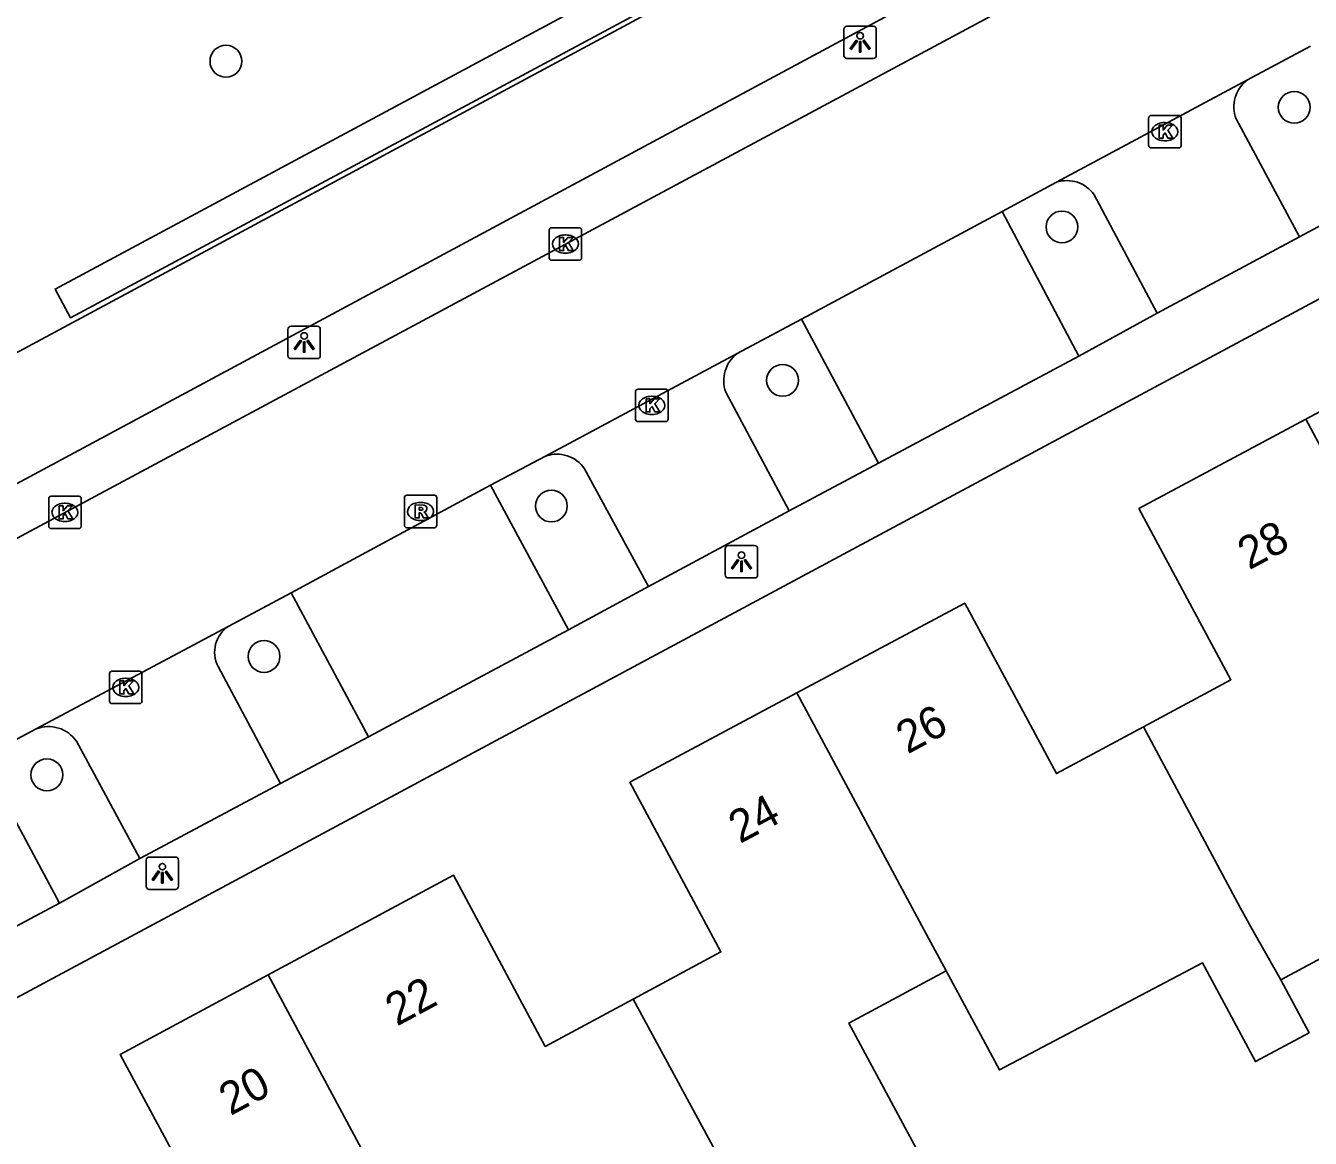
# Model space of a CAD drawing. Extents: x 157793 to 159380, y 380882 to 382313.
# Drawn here: x 158985.33 to 159024.91, y 382027.15 to 382061.41 of the extents above; entities that cross this region are included whole.
import ezdxf

# ---------------------------------------------------------------- set-up
doc = ezdxf.new("R2010")
doc.units = 0
for name, color, linetype in [('IMGEO_Boom', 7, 'Continuous'), ('IMGEO_Fietspad_gesloten', 7, 'Continuous'), ('IMGEO_Haag', 7, 'Continuous'), ('IMGEO_Kolk', 7, 'Continuous'), ('IMGEO_Lichtpunt', 7, 'Continuous'), ('IMGEO_Pand', 7, 'Continuous'), ('IMGEO_Pand_nummerreeks', 7, 'Continuous'), ('IMGEO_Parkeervlak_open', 7, 'Continuous'), ('IMGEO_Rijbaan_lokaal_open', 7, 'Continuous'), ('IMGEO_Rioolput', 7, 'Continuous'), ('IMGEO_Voetpad_open', 7, 'Continuous')]:
    doc.layers.add(name, color=color, linetype=linetype)

msp = doc.modelspace()

# ---------------------------------------------------------------- linework, layer by layer
at = {"layer": 'IMGEO_Boom'}
for centre in [(158991.499, 382060.319), (159024.411, 382058.899), (159017.255, 382055.215), (159008.648, 382050.49), (159001.527, 382046.619), (158992.676, 382041.988), (158985.984, 382038.343)]:
    msp.add_circle(centre, 0.489, dxfattribs=at)
at = {"layer": 'IMGEO_Fietspad_gesloten'}
for points in [[(159057.93, 382090.506), (158897.957, 382004.553), (158888.972, 381999.625), (158881.481, 381995.291)], [(159055.975, 382085.414), (158946.08, 382026.373), (158946.762, 382025.103)]]:
    msp.add_lwpolyline(points, dxfattribs=at)
at = {"layer": 'IMGEO_Haag'}
msp.add_lwpolyline([(159016.569, 382069.582), (159017.042, 382068.7), (158986.709, 382052.42), (158986.236, 382053.301), (159016.569, 382069.582)], dxfattribs=at)
at = {"layer": 'IMGEO_Kolk'}
for p, q in [((159019.927, 382057.723), (159019.927, 382058.575)), ((159020.002, 382058.649), (159020.854, 382058.649)), ((159020.928, 382058.575), (159020.928, 382057.723)), ((159020.415, 382058.429), (159020.44, 382058.429)), ((159020.438, 382057.869), (159020.413, 382057.869)), ((159020.854, 382057.649), (159020.002, 382057.649)), ((159001.458, 382054.263), (159001.458, 382055.115)), ((159001.533, 382055.189), (159002.385, 382055.189)), ((159002.459, 382055.115), (159002.459, 382054.263)), ((159001.946, 382054.969), (159001.971, 382054.969)), ((159001.969, 382054.409), (159001.944, 382054.409)), ((159002.385, 382054.189), (159001.533, 382054.189)), ((159004.121, 382049.294), (159004.121, 382050.146)), ((159004.196, 382050.22), (159005.048, 382050.22)), ((159004.609, 382050), (159004.634, 382050)), ((159005.122, 382050.146), (159005.122, 382049.294)), ((159005.048, 382049.22), (159004.196, 382049.22)), ((159004.632, 382049.44), (159004.607, 382049.44)), ((158986.041, 382045.999), (158986.041, 382046.851)), ((158986.116, 382046.925), (158986.968, 382046.925)), ((158986.529, 382046.705), (158986.554, 382046.705)), ((158987.042, 382046.851), (158987.042, 382045.999)), ((158986.968, 382045.925), (158986.116, 382045.925)), ((158986.552, 382046.145), (158986.527, 382046.145)), ((158987.914, 382040.61), (158987.914, 382041.462)), ((158987.989, 382041.536), (158988.841, 382041.536)), ((158988.402, 382041.316), (158988.427, 382041.316)), ((158988.915, 382041.462), (158988.915, 382040.61)), ((158988.425, 382040.756), (158988.4, 382040.756)), ((158988.841, 382040.536), (158987.989, 382040.536))]:
    msp.add_line(p, q, dxfattribs=at)
for points in [[(159019.927, 382057.723), (159019.927, 382058.575)], [(159020.002, 382058.649), (159020.854, 382058.649)], [(159020.928, 382058.575), (159020.928, 382057.723)], [(159020.248, 382058.349), (159020.371, 382058.349), (159020.371, 382058.198), (159020.501, 382058.349), (159020.665, 382058.349), (159020.519, 382058.198), (159020.672, 382057.949), (159020.52, 382057.949), (159020.435, 382058.113), (159020.371, 382058.046), (159020.371, 382057.949), (159020.248, 382057.949), (159020.248, 382058.349)], [(159020.854, 382057.649), (159020.002, 382057.649)], [(159001.458, 382054.263), (159001.458, 382055.115)], [(159001.533, 382055.189), (159002.385, 382055.189)], [(159002.459, 382055.115), (159002.459, 382054.263)], [(159001.779, 382054.889), (159001.902, 382054.889), (159001.902, 382054.738), (159002.032, 382054.889), (159002.196, 382054.889), (159002.05, 382054.738), (159002.203, 382054.489), (159002.051, 382054.489), (159001.966, 382054.653), (159001.902, 382054.586), (159001.902, 382054.489), (159001.779, 382054.489), (159001.779, 382054.889)], [(159002.385, 382054.189), (159001.533, 382054.189)], [(159004.121, 382049.294), (159004.121, 382050.146)], [(159004.196, 382050.22), (159005.048, 382050.22)], [(159004.442, 382049.92), (159004.565, 382049.92), (159004.565, 382049.769), (159004.695, 382049.92), (159004.859, 382049.92), (159004.713, 382049.769), (159004.866, 382049.52), (159004.714, 382049.52), (159004.629, 382049.684), (159004.565, 382049.617), (159004.565, 382049.52), (159004.442, 382049.52), (159004.442, 382049.92)], [(159005.122, 382050.146), (159005.122, 382049.294)], [(159005.048, 382049.22), (159004.196, 382049.22)], [(158986.041, 382045.999), (158986.041, 382046.851)], [(158986.116, 382046.925), (158986.968, 382046.925)], [(158987.042, 382046.851), (158987.042, 382045.999)], [(158986.362, 382046.625), (158986.485, 382046.625), (158986.485, 382046.474), (158986.615, 382046.625), (158986.779, 382046.625), (158986.633, 382046.474), (158986.786, 382046.225), (158986.634, 382046.225), (158986.549, 382046.389), (158986.485, 382046.322), (158986.485, 382046.225), (158986.362, 382046.225), (158986.362, 382046.625)], [(158986.968, 382045.925), (158986.116, 382045.925)], [(158987.914, 382040.61), (158987.914, 382041.462)], [(158987.989, 382041.536), (158988.841, 382041.536)], [(158988.235, 382041.236), (158988.358, 382041.236), (158988.358, 382041.085), (158988.488, 382041.236), (158988.652, 382041.236), (158988.506, 382041.085), (158988.659, 382040.836), (158988.507, 382040.836), (158988.422, 382041), (158988.358, 382040.933), (158988.358, 382040.836), (158988.235, 382040.836), (158988.235, 382041.236)], [(158988.915, 382041.462), (158988.915, 382040.61)], [(158988.841, 382040.536), (158987.989, 382040.536)]]:
    msp.add_lwpolyline(points, dxfattribs=at)
for centre, start, end in [((159020.004, 382058.573), 91.552, 178.448), ((159020.004, 382058.573), 91.552, 178.448), ((159020.852, 382058.573), 1.552, 88.448), ((159020.852, 382058.573), 1.552, 88.448), ((159020.004, 382057.725), 181.552, 268.448), ((159020.004, 382057.725), 181.552, 268.448), ((159020.852, 382057.725), 271.552, 358.448), ((159020.852, 382057.725), 271.552, 358.448), ((159001.535, 382055.113), 91.552, 178.448), ((159001.535, 382055.113), 91.552, 178.448), ((159002.383, 382055.113), 1.552, 88.448), ((159002.383, 382055.113), 1.552, 88.448), ((159001.535, 382054.265), 181.552, 268.448), ((159001.535, 382054.265), 181.552, 268.448), ((159002.383, 382054.265), 271.552, 358.448), ((159002.383, 382054.265), 271.552, 358.448), ((159004.198, 382050.144), 91.552, 178.448), ((159004.198, 382050.144), 91.552, 178.448), ((159005.046, 382050.144), 1.552, 88.448), ((159005.046, 382050.144), 1.552, 88.448), ((159004.198, 382049.296), 181.552, 268.448), ((159004.198, 382049.296), 181.552, 268.448), ((159005.046, 382049.296), 271.552, 358.448), ((159005.046, 382049.296), 271.552, 358.448), ((158986.118, 382046.849), 91.552, 178.448), ((158986.118, 382046.849), 91.552, 178.448), ((158986.966, 382046.849), 1.552, 88.448), ((158986.966, 382046.849), 1.552, 88.448), ((158986.118, 382046.001), 181.552, 268.448), ((158986.118, 382046.001), 181.552, 268.448), ((158986.966, 382046.001), 271.552, 358.448), ((158986.966, 382046.001), 271.552, 358.448), ((158987.991, 382041.46), 91.552, 178.448), ((158987.991, 382041.46), 91.552, 178.448), ((158988.839, 382041.46), 1.552, 88.448), ((158988.839, 382041.46), 1.552, 88.448), ((158987.991, 382040.612), 181.552, 268.448), ((158987.991, 382040.612), 181.552, 268.448), ((158988.839, 382040.612), 271.552, 358.448), ((158988.839, 382040.612), 271.552, 358.448)]:
    msp.add_arc(centre, 0.0765, start, end, dxfattribs=at)
for centre, major_axis, ratio, start_param, end_param in [((159020.414, 382058.149), (-0.387, 0.002), 0.722429, 4.712389, 7.853982), ((159020.439, 382058.149), (-0.39, 0.002), 0.717154, 1.570796, 4.712389), ((159001.945, 382054.689), (-0.387, 0.002), 0.722429, 4.712389, 7.853982), ((159001.97, 382054.689), (-0.39, 0.002), 0.717154, 1.570796, 4.712389), ((159004.608, 382049.72), (-0.387, 0.002), 0.722429, 4.712389, 7.853982), ((159004.633, 382049.72), (-0.39, 0.002), 0.717154, 1.570796, 4.712389), ((158986.528, 382046.425), (-0.387, 0.002), 0.722429, 4.712389, 7.853982), ((158986.553, 382046.425), (-0.39, 0.002), 0.717154, 1.570796, 4.712389), ((158988.401, 382041.036), (-0.387, 0.002), 0.722429, 4.712389, 7.853982), ((158988.426, 382041.036), (-0.39, 0.002), 0.717154, 1.570796, 4.712389)]:
    msp.add_ellipse(centre, major_axis=major_axis, ratio=ratio, start_param=start_param, end_param=end_param, dxfattribs=at)
at = {"layer": 'IMGEO_Lichtpunt'}
for p, q in [((159011.442, 382061.4), (159010.634, 382061.4)), ((159011.442, 382061.4), (159010.634, 382061.4)), ((159010.54, 382061.305), (159010.54, 382060.498)), ((159010.54, 382061.305), (159010.54, 382060.498)), ((159011.536, 382060.498), (159011.536, 382061.305)), ((159011.536, 382060.498), (159011.536, 382061.305)), ((159010.634, 382060.404), (159011.442, 382060.404)), ((159010.634, 382060.404), (159011.442, 382060.404)), ((158993.412, 382052.062), (158993.412, 382051.255)), ((158993.412, 382052.062), (158993.412, 382051.255)), ((158994.314, 382052.157), (158993.506, 382052.157)), ((158994.314, 382052.157), (158993.506, 382052.157)), ((158994.408, 382051.255), (158994.408, 382052.062)), ((158994.408, 382051.255), (158994.408, 382052.062)), ((158993.506, 382051.161), (158994.314, 382051.161)), ((158993.506, 382051.161), (158994.314, 382051.161)), ((159006.885, 382045.309), (159006.885, 382044.502)), ((159006.885, 382045.309), (159006.885, 382044.502)), ((159007.787, 382045.404), (159006.979, 382045.404)), ((159007.787, 382045.404), (159006.979, 382045.404)), ((159007.881, 382044.502), (159007.881, 382045.309)), ((159007.881, 382044.502), (159007.881, 382045.309)), ((159006.979, 382044.408), (159007.787, 382044.408)), ((159006.979, 382044.408), (159007.787, 382044.408)), ((158989.044, 382035.718), (158989.044, 382034.911)), ((158989.044, 382035.718), (158989.044, 382034.911)), ((158989.946, 382035.813), (158989.138, 382035.813)), ((158989.946, 382035.813), (158989.138, 382035.813)), ((158990.04, 382034.911), (158990.04, 382035.718)), ((158990.04, 382034.911), (158990.04, 382035.718)), ((158989.138, 382034.817), (158989.946, 382034.817)), ((158989.138, 382034.817), (158989.946, 382034.817))]:
    msp.add_line(p, q, dxfattribs=at)
for points in [[(159010.914, 382060.969), (159010.953, 382060.941), (159010.765, 382060.679), (159010.727, 382060.706), (159010.914, 382060.969)], [(159011.126, 382060.941), (159011.164, 382060.968), (159011.351, 382060.706), (159011.312, 382060.678), (159011.126, 382060.941)], [(159011.016, 382060.921), (159011.063, 382060.921), (159011.063, 382060.599), (159011.016, 382060.599), (159011.016, 382060.921)], [(158993.786, 382051.726), (158993.825, 382051.698), (158993.637, 382051.436), (158993.599, 382051.463), (158993.786, 382051.726)], [(158993.888, 382051.678), (158993.935, 382051.678), (158993.935, 382051.356), (158993.888, 382051.356), (158993.888, 382051.678)], [(158993.998, 382051.698), (158994.036, 382051.725), (158994.223, 382051.463), (158994.184, 382051.435), (158993.998, 382051.698)], [(159007.259, 382044.973), (159007.298, 382044.945), (159007.11, 382044.683), (159007.072, 382044.71), (159007.259, 382044.973)], [(159007.361, 382044.925), (159007.408, 382044.925), (159007.408, 382044.603), (159007.361, 382044.603), (159007.361, 382044.925)], [(159007.471, 382044.945), (159007.509, 382044.972), (159007.696, 382044.71), (159007.657, 382044.682), (159007.471, 382044.945)], [(158989.418, 382035.382), (158989.457, 382035.354), (158989.269, 382035.092), (158989.231, 382035.119), (158989.418, 382035.382)], [(158989.52, 382035.334), (158989.567, 382035.334), (158989.567, 382035.012), (158989.52, 382035.012), (158989.52, 382035.334)], [(158989.63, 382035.354), (158989.668, 382035.381), (158989.855, 382035.119), (158989.816, 382035.091), (158989.63, 382035.354)]]:
    msp.add_lwpolyline(points, dxfattribs=at)
for centre in [(159011.039, 382061.103), (158993.911, 382051.86), (159007.384, 382045.107), (158989.543, 382035.516)]:
    msp.add_circle(centre, 0.0994, dxfattribs=at)
for centre, start, end in [((159010.634, 382061.305), 90, 180), ((159010.634, 382061.305), 90, 180), ((159011.442, 382061.305), 0, 90), ((159011.442, 382061.305), 0, 90), ((159010.634, 382060.498), 180, 270), ((159010.634, 382060.498), 180, 270), ((159011.442, 382060.498), 270, 0), ((159011.442, 382060.498), 270, 360), ((158993.506, 382052.062), 90, 180), ((158993.506, 382052.062), 90, 180), ((158994.314, 382052.062), 0, 90), ((158994.314, 382052.062), 0, 90), ((158993.506, 382051.255), 180, 270), ((158993.506, 382051.255), 180, 270), ((158994.314, 382051.255), 270, 0), ((158994.314, 382051.255), 270, 360), ((159006.979, 382045.309), 90, 180), ((159006.979, 382045.309), 90, 180), ((159007.787, 382045.309), 0, 90), ((159007.787, 382045.309), 0, 90), ((159006.979, 382044.502), 180, 270), ((159006.979, 382044.502), 180, 270), ((159007.787, 382044.502), 270, 0), ((159007.787, 382044.502), 270, 360), ((158989.138, 382035.718), 90, 180), ((158989.138, 382035.718), 90, 180), ((158989.946, 382035.718), 0, 90), ((158989.946, 382035.718), 0, 90), ((158989.138, 382034.911), 180, 270), ((158989.138, 382034.911), 180, 270), ((158989.946, 382034.911), 270, 0), ((158989.946, 382034.911), 270, 360)]:
    msp.add_arc(centre, 0.0946, start, end, dxfattribs=at)
at = {"layer": 'IMGEO_Pand'}
for points in [[(159024.768, 382049.291), (159029.915, 382052.044), (159031.496, 382049.104), (159034.194, 382050.554)], [(159019.764, 382039.824), (159022.46, 382041.273), (159019.628, 382046.541), (159024.768, 382049.291)], [(159029.361, 382040.735), (159024.768, 382049.291)], [(159009.085, 382040.864), (159014.264, 382043.63), (159017.084, 382038.383), (159019.764, 382039.824)], [(159004.051, 382031.44), (159006.75, 382032.891), (159003.941, 382038.117), (159009.085, 382040.864)], [(159013.688, 382032.31), (159012.944, 382033.692), (159009.085, 382040.864)], [(159029.361, 382040.735), (159026.174, 382039.022), (159027.39, 382036.758), (159025.558, 382035.773), (159026.77, 382033.52), (159023.997, 382032.029)], [(159019.764, 382039.824), (159022.756, 382034.236), (159023.181, 382033.48), (159023.997, 382032.029)], [(158992.801, 382032.18), (158998.513, 382035.25), (159000, 382032.476), (159001.337, 382029.981), (159004.051, 382031.44)], [(159023.997, 382032.029), (159024.871, 382030.403), (159023.218, 382029.514), (159021.586, 382032.551), (159015.33, 382029.259), (159013.688, 382032.31)], [(158988.379, 382023.062), (158991.056, 382024.502), (158988.245, 382029.732), (158992.801, 382032.18)], [(158992.801, 382032.18), (158997.356, 382023.703), (158997.942, 382024.018), (158999.162, 382021.749)], [(159013.688, 382032.31), (159010.69, 382030.699), (159013.216, 382026.001), (159008.376, 382023.399)], [(159004.051, 382031.44), (159007.03, 382025.92), (159008.376, 382023.399)]]:
    msp.add_lwpolyline(points, dxfattribs=at)
at = {"layer": 'IMGEO_Parkeervlak_open'}
for points in [[(159022.621, 382058.543), (159024.57, 382054.914)], [(159020.187, 382052.564), (159018.247, 382056.205)], [(159006.898, 382050.123), (159008.852, 382046.473)], [(159004.515, 382044.142), (159002.552, 382047.764)], [(158991.258, 382041.678), (158993.182, 382038.075)], [(158988.847, 382035.765), (158986.893, 382039.381)]]:
    msp.add_lwpolyline(points, dxfattribs=at)
for centre, radius, start, end in [((159023.585, 382058.915), 1.033, 126.3092, 201.1229), ((159017.41, 382055.624), 1.019, 34.7663, 108.5415), ((159007.908, 382050.478), 1.07, 127.8552, 199.3606), ((159001.702, 382047.196), 1.022, 33.7384, 110.4488), ((158992.107, 382042.119), 0.956, 122.9818, 207.454), ((158986.039, 382038.792), 1.037, 34.5734, 111.7226)]:
    msp.add_arc(centre, radius, start, end, dxfattribs=at)
at = {"layer": 'IMGEO_Rijbaan_lokaal_open'}
for points in [[(159056.774, 382084.07), (158947.423, 382025.458)], [(159022.973, 382059.748), (159024.914, 382060.787)], [(159017.086, 382056.59), (159022.973, 382059.748)], [(159015.413, 382055.694), (159017.086, 382056.59)], [(159009.235, 382052.38), (159015.413, 382055.694)], [(159007.251, 382051.323), (159009.235, 382052.38)], [(159001.345, 382048.154), (159007.251, 382051.323)], [(158999.65, 382047.261), (159001.345, 382048.154)], [(158993.508, 382043.949), (158999.65, 382047.261)], [(158991.586, 382042.921), (158993.508, 382043.949)], [(158985.655, 382039.756), (158991.586, 382042.921)], [(158983.968, 382038.87), (158985.655, 382039.756)]]:
    msp.add_lwpolyline(points, dxfattribs=at)
at = {"layer": 'IMGEO_Rioolput'}
for p, q in [((158996.997, 382046.028), (158996.997, 382046.88)), ((158997.072, 382046.954), (158997.924, 382046.954)), ((158997.485, 382046.734), (158997.51, 382046.734)), ((158997.998, 382046.88), (158997.998, 382046.028)), ((158997.924, 382045.954), (158997.072, 382045.954)), ((158997.508, 382046.174), (158997.483, 382046.174))]:
    msp.add_line(p, q, dxfattribs=at)
for points in [[(158996.997, 382046.028), (158996.997, 382046.88)], [(158997.072, 382046.954), (158997.924, 382046.954)], [(158997.998, 382046.88), (158997.998, 382046.028)], [(158997.586, 382046.652), (158997.334, 382046.654), (158997.334, 382046.254)], [(158997.334, 382046.254), (158997.458, 382046.254), (158997.458, 382046.416), (158997.469, 382046.416)], [(158997.512, 382046.573), (158997.458, 382046.573), (158997.458, 382046.492)], [(158997.458, 382046.492), (158997.51, 382046.492)], [(158997.516, 382046.387), (158997.587, 382046.254), (158997.727, 382046.254), (158997.662, 382046.38)], [(158997.924, 382045.954), (158997.072, 382045.954)]]:
    msp.add_lwpolyline(points, dxfattribs=at)
for centre, radius, start, end in [((158997.074, 382046.878), 0.0765, 91.552, 178.448), ((158997.074, 382046.878), 0.0765, 91.552, 178.448), ((158997.922, 382046.878), 0.0765, 1.552, 88.448), ((158997.922, 382046.878), 0.0765, 1.552, 88.448), ((158997.468, 382046.363), 0.0533, 26.0293, 88.6989), ((158997.494, 382046.681), 0.19, 274.7715, 282.9687), ((158997.518, 382046.477), 0.0964, 77.0061, 93.1865), ((158997.532, 382046.534), 0.0378, 276.6634, 79.6772), ((158997.585, 382046.542), 0.109, 350.3612, 89.416), ((158997.583, 382046.542), 0.112, 277.5842, 350.9817), ((158997.567, 382046.327), 0.108, 29.5134, 73.7905), ((158997.074, 382046.03), 0.0765, 181.552, 268.448), ((158997.074, 382046.03), 0.0765, 181.552, 268.448), ((158997.922, 382046.03), 0.0765, 271.552, 358.448), ((158997.922, 382046.03), 0.0765, 271.552, 358.448)]:
    msp.add_arc(centre, radius, start, end, dxfattribs=at)
for centre, major_axis, ratio, start_param, end_param in [((158997.484, 382046.454), (-0.387, 0.002), 0.722429, 4.712389, 7.853982), ((158997.509, 382046.454), (-0.39, 0.002), 0.717154, 1.570796, 4.712389)]:
    msp.add_ellipse(centre, major_axis=major_axis, ratio=ratio, start_param=start_param, end_param=end_param, dxfattribs=at)
at = {"layer": 'IMGEO_Voetpad_open'}
for points in [[(159046.992, 382064.703), (158951.257, 382013.354)], [(159027.307, 382056.38), (159024.57, 382054.914)], [(159017.78, 382051.232), (159015.413, 382055.694)], [(159024.57, 382054.914), (159020.187, 382052.564)], [(159009.235, 382052.38), (159011.602, 382047.94)], [(159020.187, 382052.564), (159017.78, 382051.232)], [(159017.78, 382051.232), (159011.602, 382047.94)], [(159011.602, 382047.94), (159008.852, 382046.473)], [(158999.65, 382047.261), (159002.053, 382042.809)], [(159008.852, 382046.473), (159004.515, 382044.142)], [(158995.893, 382039.515), (158993.508, 382043.949)], [(159004.515, 382044.142), (159002.053, 382042.809)], [(159002.053, 382042.809), (158995.893, 382039.515)], [(158995.893, 382039.515), (158993.182, 382038.075)], [(158983.968, 382038.87), (158986.371, 382034.392)], [(158993.182, 382038.075), (158988.847, 382035.765)], [(158988.847, 382035.765), (158986.371, 382034.392)], [(158986.371, 382034.392), (158980.194, 382031.099)]]:
    msp.add_lwpolyline(points, dxfattribs=at)

# ---------------------------------------------------------------- texts
at = {"layer": 'IMGEO_Pand_nummerreeks'}
for s, rotation, p in [('28', 28.1437, (159023.021, 382044.637)), ('26', 28.1036, (159012.499, 382038.969)), ('24', 28.1036, (159007.338, 382036.212)), ('22', 28.2525, (158996.769, 382030.588)), ('20', 28.2525, (158991.64, 382027.832))]:
    msp.add_text(s, height=1, rotation=rotation, dxfattribs=at).set_placement(p)

doc.saveas('drawing.dxf')
